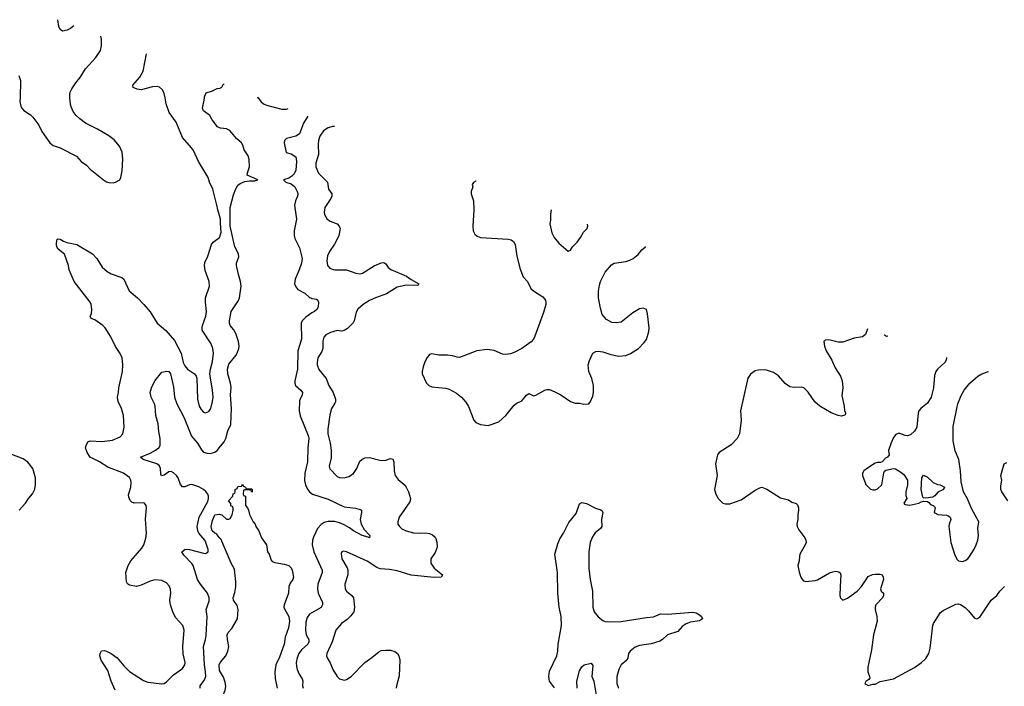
# Model space of a CAD drawing. Header units: inches. Extents: x 1934316 to 2140091, y 524953 to 667329.
# Tile 380 of 384: x 2068259 to 2076789, y 644905 to 650678. Entities that reach past the tile are written whole.
import ezdxf

# ---------------------------------------------------------------- set-up
doc = ezdxf.new("R2010")
doc.units = ezdxf.units.IN
doc.header["$MEASUREMENT"] = 0
for name, color, linetype in [('C0664', 7, 'Continuous'), ('C0665', 7, 'Continuous'), ('C0674', 7, 'Continuous'), ('C0675', 7, 'Continuous')]:
    doc.layers.add(name, color=color, linetype=linetype)

msp = doc.modelspace()

# ---------------------------------------------------------------- linework, layer by layer
at = {"layer": 'C0664', "color": 5}
for points, elevation in [([(2068261.9, 650000), (2068261.3, 649970), (2068268.2, 649930), (2068275.1, 649915.1), (2068293.4, 649890), (2068352.8, 649852.8), (2068373.8, 649833.8), (2068423.2, 649763.2), (2068450.5, 649710), (2068520.7, 649610), (2068550, 649587.7), (2068610, 649567.7), (2068750, 649496.4), (2068790, 649450.4), (2068836.9, 649416.9), (2068870, 649383), (2068984.4, 649290), (2069010, 649274.3), (2069030, 649267.2), (2069070, 649265.2), (2069089.2, 649270), (2069126, 649290), (2069134.5, 649310), (2069147.3, 649370), (2069153.3, 649470), (2069146, 649530), (2069123, 649583), (2069076.4, 649636.4), (2069031.1, 649671.1), (2068932.7, 649730), (2068830, 649782), (2068778.7, 649818.7), (2068748.1, 649848.1), (2068722.9, 649882.9), (2068704, 649924), (2068697.6, 649950), (2068694.2, 650000)], 320), ([(2070000, 648915.7), (2069998.4, 648950), (2069974.1, 649030), (2069968, 649070), (2069932.6, 649210), (2069903.5, 649270), (2069891.2, 649310), (2069807.7, 649450), (2069763.8, 649543.8), (2069747.9, 649567.9), (2069670, 649656.2), (2069614.1, 649790), (2069554.9, 649874.9), (2069528.7, 649950), (2069518.1, 650000)], 280), ([(2070000, 649738.3), (2069990, 649739.7), (2069972, 649750), (2069927.1, 649810), (2069907.3, 649847.3), (2069850, 649889), (2069842, 649910), (2069858, 649982), (2069858.6, 650000)], 260), ([(2069084.8, 644870), (2069050.7, 644950), (2069023, 645043), (2068964.7, 645130), (2068952.6, 645170), (2068955.4, 645190), (2068968.5, 645211.5), (2068990, 645214.3), (2069010, 645208.9), (2069050, 645188.9), (2069102.6, 645150), (2069160.9, 645080.9), (2069210, 645033.6), (2069330, 644954), (2069370, 644939.6), (2069490, 644927), (2069509.6, 644930.4), (2069530, 644944), (2069590, 645005.5), (2069670, 645059.5), (2069689.7, 645090), (2069692.8, 645110), (2069674.7, 645185.2), (2069670.8, 645250.8), (2069683.9, 645390), (2069672.4, 645430), (2069610, 645501.6), (2069584.4, 645550), (2069565.4, 645610), (2069560.4, 645650), (2069568.4, 645710), (2069565.7, 645745.7), (2069553.9, 645773.9), (2069530, 645800.5), (2069490, 645821.1), (2069430, 645826), (2069390, 645816), (2069310, 645779.8), (2069270, 645769.6), (2069210, 645782), (2069193.4, 645793.4), (2069183.6, 645810), (2069178, 645890), (2069198.7, 645950), (2069221.3, 645990), (2069318.4, 646101.6), (2069333.1, 646130), (2069352.8, 646187.2), (2069356.8, 646230), (2069347.9, 646352.1), (2069357.2, 646450), (2069353.2, 646470), (2069339, 646490), (2069330, 646494.5), (2069250, 646491.5), (2069230, 646498.4), (2069214.9, 646514.9), (2069203.1, 646543.1), (2069202.2, 646562.3), (2069220.8, 646630), (2069223.9, 646670), (2069221.7, 646690), (2069210, 646713.3), (2069159.5, 646750), (2069021.7, 646801.8), (2068950, 646848.9), (2068870, 646889.8), (2068843.8, 646930), (2068829.9, 646970), (2068834.2, 646990), (2068850, 647021.5), (2068870, 647031.3), (2068970, 647025.2), (2069062.3, 647037.7), (2069130, 647065.5), (2069151.6, 647090), (2069163, 647150), (2069159.1, 647250), (2069141.1, 647310), (2069111, 647371), (2069105.6, 647410), (2069115.8, 647450), (2069116.3, 647490), (2069150.7, 647630), (2069153.5, 647690), (2069145.3, 647750), (2069130, 647787.8), (2069088.7, 647848.7), (2069048.3, 647930), (2068999.4, 648010), (2068978.5, 648030), (2068910, 648077.4), (2068879, 648090), (2068875.5, 648095.5), (2068869.4, 648110), (2068879.5, 648130), (2068885.1, 648170), (2068877.4, 648210), (2068868.3, 648230), (2068729.8, 648409.8), (2068687.3, 648510), (2068680.9, 648550), (2068646.3, 648646.3), (2068593.2, 648690), (2068580.9, 648710), (2068577.2, 648730), (2068581.2, 648770), (2068590, 648781), (2068610, 648777.1), (2068638.3, 648758.3), (2068667.5, 648747.5), (2068753.7, 648730), (2068890.2, 648650), (2068926.9, 648610), (2068974.2, 648534.2), (2069015.8, 648495.8), (2069050, 648475.6), (2069143.6, 648443.6), (2069161.6, 648430), (2069207.8, 648330), (2069278.5, 648270), (2069335.6, 648210), (2069390, 648147.2), (2069450, 648049), (2069525.8, 647985.8), (2069599.6, 647899.6), (2069657.6, 647790), (2069676.3, 647710), (2069690, 647680.3), (2069713.4, 647650), (2069772.7, 647610), (2069788.7, 647590), (2069794.6, 647574.6), (2069798.3, 647390), (2069814.9, 647330), (2069830, 647300.7), (2069850, 647279.1), (2069870, 647273.4), (2069896.1, 647283.9), (2069914.7, 647310), (2069929.7, 647370), (2069934.5, 647410), (2069930, 647468), (2069905.1, 647610), (2069911, 647650), (2069930, 647718), (2069937.7, 647790), (2069933.5, 647830), (2069918.3, 647870), (2069839.7, 647990), (2069838.3, 648010), (2069843.1, 648030), (2069872.2, 648110), (2069878.5, 648150), (2069868.5, 648230), (2069868.5, 648270), (2069903, 648370), (2069899.7, 648410), (2069866.6, 648506.6), (2069859.8, 648550), (2069864.1, 648575.9), (2069890, 648630.6), (2069919.2, 648730), (2069935.1, 648750), (2069989.6, 648790), (2069996.9, 648803.1), (2070000, 648817.9)], 280), ([(2069821.5, 644890), (2069822.2, 644910), (2069858.8, 644961.2), (2069870.6, 644990), (2069869.1, 645030), (2069859.2, 645090), (2069850.9, 645250), (2069868.9, 645311.1), (2069874.2, 645345.8), (2069882.7, 645510), (2069874.7, 645570), (2069899.2, 645640.8), (2069900.4, 645670), (2069885.8, 645710), (2069825, 645790), (2069800.7, 645830), (2069760.4, 645950), (2069750, 645969.6), (2069680.1, 646040.1), (2069663.7, 646070), (2069688.7, 646090), (2069710, 646091.5), (2069731, 646090), (2069850, 646056.5), (2069870, 646054.9), (2069891, 646069), (2069892.2, 646090), (2069871.5, 646150), (2069862, 646170), (2069811.6, 646230), (2069802.3, 646250), (2069796.7, 646290), (2069812.8, 646370), (2069890, 646504.4), (2069895.8, 646530), (2069894.9, 646550), (2069889.7, 646570), (2069872.8, 646592.8), (2069851.5, 646610), (2069810, 646631.6), (2069750, 646651.7), (2069730, 646650.7), (2069690, 646633.5), (2069670, 646633.3), (2069652, 646652), (2069632.7, 646710), (2069617.8, 646730), (2069590, 646754), (2069570, 646763.7), (2069550, 646763.5), (2069510, 646733.7), (2069488.7, 646728.7), (2069481.4, 646741.4), (2069478.9, 646790), (2069470, 646813.5), (2069447, 646830), (2069329, 646870), (2069304.5, 646890), (2069390, 646925), (2069436.3, 646950), (2069465.1, 646970), (2069475.6, 646990), (2069476.8, 647050), (2069463.5, 647110), (2069457.2, 647177.3), (2069438, 647250), (2069431.1, 647330), (2069426.3, 647350), (2069398, 647410), (2069389.7, 647450), (2069399.6, 647490), (2069430, 647551), (2069490, 647624.7), (2069534.8, 647634.8), (2069550, 647631.3), (2069566.8, 647610), (2069590, 647498), (2069600.2, 647410), (2069620.2, 647350), (2069684.1, 647230), (2069747.7, 647070), (2069799.6, 647010), (2069832.9, 646952.9), (2069850, 646932.2), (2069883, 646923), (2069910, 646922), (2069948.3, 646931.7), (2069970, 646946.5), (2070000, 646984.7)], 260), ([(2068255.3, 646430), (2068310, 646491.3), (2068334, 646530), (2068370, 646572), (2068389.3, 646610.7), (2068396, 646650), (2068395.1, 646710), (2068372.3, 646790), (2068330, 646845.2), (2068290, 646875.1), (2068130, 646936)], 320), ([(2070000, 646183.2), (2069990, 646189.3), (2069964.1, 646224.1), (2069950, 646229.5), (2069927.3, 646250), (2069917.2, 646290), (2069930, 646342), (2069950, 646391), (2069990, 646396), (2070000, 646393.5)], 240), ([(2070000, 645026.3), (2069990, 645042.7), (2069987.7, 645090), (2069995.8, 645110), (2070000, 645115.1)], 240)]:
    msp.add_lwpolyline(points, dxfattribs=dict(at, elevation=elevation))
at = {"layer": 'C0665', "color": 5}
for points, elevation in [([(2068728, 650624.3), (2068699.5, 650600.5), (2068670, 650585.6), (2068630, 650579.6), (2068610, 650592.3), (2068598, 650618), (2068590, 650677.6)], 320), ([(2068694.2, 650000), (2068692.2, 650030), (2068696.4, 650050), (2068710, 650078), (2068744, 650130), (2068782.7, 650177.3), (2068830, 650252.4), (2068918.4, 650350), (2068957.6, 650410), (2068967.8, 650450), (2068968, 650510), (2068963.2, 650533.6)], 320), ([(2069518.1, 650000), (2069510, 650038.7), (2069495.2, 650070), (2069470, 650093), (2069450, 650098.3), (2069410, 650097), (2069310, 650071.4), (2069275.4, 650075.4), (2069240.7, 650090), (2069238.3, 650110), (2069299.9, 650180.1), (2069329.4, 650230.6), (2069357.7, 650381.5)], 280), ([(2068250, 650194), (2068264.9, 650150), (2068261.9, 650000)], 320), ([(2069858.6, 650000), (2069859, 650010), (2069875.3, 650044.7), (2069930, 650062), (2069970, 650082), (2069996.4, 650083.6), (2070000, 650086.3)], 260)]:
    msp.add_lwpolyline(points, dxfattribs=dict(at, elevation=elevation))
at = {"layer": 'C0674', "color": 5}
for points, elevation in [([(2070323.6, 650000), (2070347.7, 649970), (2070370.4, 649950.4), (2070396.4, 649936.4), (2070530, 649902), (2070570, 649902.4), (2070584.6, 649908.3)], 260), ([(2070756, 649842.2), (2070717.4, 649782.6), (2070684.2, 649690), (2070650.9, 649669.1), (2070570.4, 649650), (2070554.4, 649630), (2070551.3, 649610), (2070567.1, 649527.1), (2070610, 649516.3), (2070650, 649490.5), (2070658, 649450), (2070650, 649375.3), (2070636.7, 649343.3), (2070617.9, 649322.1), (2070590, 649304.7), (2070544.7, 649290), (2070564.7, 649270), (2070610, 649256.9), (2070643.8, 649230), (2070664, 649190), (2070668, 649170), (2070666, 649150), (2070648.5, 649110), (2070640.3, 649070), (2070656.4, 648950), (2070637.4, 648850), (2070638, 648810), (2070644, 648784), (2070683, 648703), (2070705.4, 648610), (2070699.8, 648570), (2070681.4, 648510), (2070644.5, 648430), (2070640.7, 648390), (2070650, 648364.2), (2070670, 648342), (2070728.5, 648310), (2070770, 648273), (2070782, 648270), (2070790, 648262), (2070830, 648258.8), (2070841, 648250), (2070846.8, 648230), (2070844, 648190), (2070836.3, 648170), (2070813.4, 648150), (2070790, 648139.7), (2070739, 648101), (2070705.7, 648070), (2070697.3, 648050), (2070699.4, 647910), (2070668, 647810), (2070664.5, 647650), (2070642.6, 647550), (2070641.2, 647530), (2070647.9, 647510), (2070694.4, 647470), (2070710.3, 647450), (2070707, 647430), (2070687.6, 647392.4), (2070684.1, 647375.9), (2070681.3, 647290), (2070690, 647246.8), (2070756.7, 647076.7), (2070763.2, 647050), (2070756, 646970), (2070752.9, 646850), (2070730.2, 646750), (2070727.7, 646687.7), (2070736.1, 646650), (2070752.8, 646612.8), (2070770.3, 646590), (2070796.4, 646570), (2070930, 646526.7), (2071070, 646459.7), (2071168.7, 646448.7), (2071210, 646437.3), (2071221, 646430), (2071221.6, 646410), (2071208.9, 646350), (2071217.3, 646310), (2071243.2, 646263.2), (2071292.4, 646210), (2071293, 646207), (2071290.3, 646189.7), (2071277.5, 646197.5), (2071226, 646210), (2071150, 646249.8), (2071116.7, 646276.7), (2071070, 646304), (2071030, 646320.7), (2070990, 646330.7), (2070930, 646331.6), (2070897.6, 646322.4), (2070870, 646307.3), (2070840.2, 646270), (2070804.3, 646195.7), (2070796.6, 646170), (2070792.8, 646130), (2070808.5, 646070), (2070880.2, 645910), (2070880.8, 645890), (2070842.8, 645790), (2070838.6, 645750), (2070843.6, 645710), (2070881.3, 645630), (2070882.4, 645610), (2070870, 645588.2), (2070769.1, 645530), (2070750, 645499.6), (2070739, 645461), (2070733.6, 645390), (2070741, 645350), (2070763.5, 645310), (2070765.2, 645290), (2070754.4, 645270), (2070700.2, 645219.8), (2070678.4, 645190), (2070661.6, 645150), (2070655.2, 645110), (2070656, 645076), (2070662.4, 645050), (2070680.2, 645010), (2070706.5, 644970), (2070712.9, 644950), (2070710.3, 644910), (2070715.8, 644890)], 260), ([(2070000, 646984.7), (2070030, 647022.8), (2070045.8, 647050), (2070062.6, 647117.4), (2070087.3, 647172.7), (2070093.4, 647310), (2070086.4, 647430), (2070091.9, 647491.9), (2070086.4, 647530), (2070060.7, 647610), (2070057.9, 647650), (2070070, 647693.8), (2070130, 647769.1), (2070141.8, 647790), (2070157.3, 647830), (2070160.2, 647850), (2070155.3, 647890), (2070130, 647960.9), (2070113.1, 647993.1), (2070082.6, 648030), (2070075.6, 648050), (2070076.5, 648070), (2070090.8, 648150), (2070153.4, 648246.6), (2070164.2, 648270), (2070176.8, 648370), (2070173.1, 648410), (2070154.5, 648470), (2070137.7, 648550), (2070136.9, 648570), (2070156.3, 648623.7), (2070154.4, 648650), (2070123.8, 648710), (2070083.7, 648890), (2070081.2, 649050), (2070110, 649161.6), (2070130, 649213.7), (2070150, 649245.8), (2070170, 649259.7), (2070210, 649275.6), (2070250, 649282.3), (2070296.9, 649283.1), (2070322, 649290), (2070229.3, 649330), (2070231.8, 649350), (2070250, 649402), (2070248.2, 649468.2), (2070239.7, 649499.7), (2070203.7, 649550), (2070192.3, 649590), (2070180.9, 649610), (2070136.2, 649650), (2070078.4, 649718.4), (2070050, 649731.3), (2070000, 649738.3)], 260), ([(2070986.3, 649753.3), (2070970, 649753.4), (2070930, 649742), (2070890, 649714.7), (2070858.2, 649670), (2070848, 649632), (2070844.5, 649595.5), (2070848.6, 649510), (2070824.5, 649435.6), (2070824.3, 649404.3), (2070848.7, 649348.7), (2070925.7, 649270), (2070934.9, 649210), (2070963.8, 649170), (2070963.7, 649150), (2070954.6, 649130), (2070903.1, 649050), (2070896, 649010), (2070899.5, 648990), (2070923.8, 648950), (2070950, 648932.2), (2071008.9, 648908.9), (2071028, 648890), (2071034, 648870), (2071024, 648810), (2071007.9, 648770), (2070987.6, 648732.4), (2070942, 648670), (2070926.4, 648633.6), (2070921.1, 648590), (2070926.4, 648550), (2070945.1, 648525.1), (2070973.8, 648513.8), (2070990.4, 648510.4), (2071090, 648511.5), (2071170, 648483.7), (2071210, 648477.6), (2071230, 648483.1), (2071330, 648546.3), (2071390, 648571.8), (2071413.5, 648573.5), (2071430, 648562.8), (2071452.3, 648532.3), (2071475.6, 648515.6), (2071610, 648455.8), (2071650, 648426.4), (2071716.3, 648390), (2071710, 648379), (2071703.5, 648376.5), (2071610, 648378), (2071530, 648361.1), (2071435.9, 648304.1), (2071341.3, 648270), (2071290, 648246), (2071234.7, 648210), (2071189.2, 648170), (2071175.1, 648144.9), (2071156.9, 648070), (2071148.5, 648051.5), (2071097.6, 648002.4), (2071070, 647986.3), (2071050, 647981.3), (2071010, 647984.7), (2070950.3, 647969.7), (2070910.3, 647949.7), (2070892.9, 647927.1), (2070885.5, 647894.5), (2070884.4, 647830), (2070875.3, 647804.7), (2070843.1, 647750), (2070835.3, 647710), (2070836.5, 647690), (2070850, 647648.4), (2070914.4, 647570), (2070937.2, 647510), (2070973.8, 647450), (2070993.8, 647390), (2070993.8, 647370), (2070987.6, 647350), (2070961.3, 647310), (2070945.1, 647254.9), (2070928.2, 647131.8), (2070929.1, 647090), (2070947.9, 647010), (2070956.5, 646950), (2070956.3, 646883.7), (2070940.4, 646810), (2070947.2, 646787.2), (2071010, 646722.4), (2071030, 646712.4), (2071070, 646710.4), (2071110, 646722.4), (2071150, 646748), (2071178.4, 646790), (2071205.9, 646854.1), (2071222.7, 646870), (2071250, 646883.1), (2071290, 646887), (2071390, 646860.5), (2071430, 646863), (2071470, 646878), (2071492.2, 646872.2), (2071501.3, 646850), (2071503.8, 646770), (2071513, 646730), (2071536.7, 646696.7), (2071590, 646652.4), (2071606.7, 646630), (2071627, 646590), (2071644.4, 646530), (2071637.7, 646502.3), (2071545.3, 646370), (2071534, 646330), (2071536.4, 646310), (2071548.2, 646290), (2071569, 646269), (2071606, 646250), (2071670, 646234.6), (2071730, 646230.3), (2071772.8, 646232.8), (2071810, 646227.6), (2071835.6, 646215.6), (2071857.7, 646197.7), (2071865.5, 646185.5), (2071873.8, 646153.8), (2071875.3, 646110), (2071857.5, 646062.5), (2071819.5, 646010), (2071819.5, 645970), (2071849.2, 645929.2), (2071920.7, 645870), (2071910.4, 645849.6), (2071850, 645845.6), (2071650, 645868.4), (2071530, 645903.9), (2071464.2, 645915.8), (2071382.2, 645922.2), (2071353.7, 645933.7), (2071270, 645988.3), (2071090, 646069.6), (2071065.5, 646074.5), (2071050.6, 646069.4), (2071044.7, 646055.3), (2071048.9, 646010), (2071095.6, 645930), (2071102.8, 645910), (2071100.8, 645870), (2071076.9, 645790), (2071079.6, 645750), (2071090, 645728.7), (2071137, 645690), (2071150.2, 645670.2), (2071159.7, 645590), (2071158, 645570), (2071152.6, 645550), (2071126.4, 645513.6), (2071095.8, 645484.2), (2071046.7, 645450), (2070997.6, 645390), (2070966.7, 645290), (2070920.3, 645190), (2070917, 645170), (2070921.6, 645150), (2070949, 645109), (2070972.2, 645050), (2071009.2, 644989.2), (2071030.3, 644970.3), (2071070, 644958.7), (2071090, 644962.4), (2071130, 644988.4), (2071250, 645112.2), (2071310, 645154), (2071370, 645203.7), (2071390, 645213.4), (2071430, 645218), (2071470, 645216.4), (2071510, 645205.5), (2071530.7, 645190), (2071544.9, 645170), (2071552.7, 645130), (2071545.5, 644994.5), (2071522, 644910), (2071520.7, 644890)], 280), ([(2072214.2, 649279.7), (2072210, 649279), (2072190.9, 649269.1), (2072178, 649250), (2072184.7, 649230), (2072171, 649190), (2072171, 649170), (2072191.8, 649110), (2072194, 649030), (2072183.6, 648890), (2072189.1, 648849.1), (2072201.2, 648821.2), (2072222.2, 648802.2), (2072250, 648792.8), (2072490, 648777.6), (2072517.3, 648770), (2072536.5, 648756.5), (2072550.3, 648730), (2072566.5, 648630), (2072595.8, 648515.8), (2072621.3, 648450), (2072658.4, 648410), (2072686, 648350), (2072710, 648328.8), (2072790, 648278.4), (2072814.3, 648250), (2072818.5, 648230), (2072816.5, 648210), (2072798.3, 648141.7), (2072723.1, 647936.9), (2072710, 647911.8), (2072691, 647889), (2072608.2, 647830), (2072550, 647799.7), (2072510, 647785.1), (2072470, 647776.8), (2072441.2, 647781.2), (2072370, 647813), (2072310, 647822.4), (2072218, 647810), (2072070, 647752.8), (2072050, 647753.7), (2072010, 647767.4), (2071966.3, 647773.7), (2071890, 647771.2), (2071830, 647782.7), (2071810, 647779), (2071787.9, 647752.1), (2071770, 647715.3), (2071754, 647670), (2071746, 647630), (2071744.7, 647610), (2071784.7, 647530), (2071804.7, 647510), (2071830, 647498.8), (2071950, 647486.7), (2071978.6, 647478.6), (2072043.8, 647443.8), (2072088, 647408), (2072124.5, 647364.5), (2072147.7, 647327.7), (2072194.8, 647210), (2072211.3, 647190), (2072250, 647170.8), (2072318, 647162), (2072410, 647194.8), (2072469.3, 647250), (2072542, 647338), (2072564.7, 647355.3), (2072610, 647376.3), (2072650, 647426.8), (2072670, 647441), (2072710, 647421), (2072718, 647422), (2072730, 647424.7), (2072808, 647470), (2072830, 647474.8), (2072850, 647474), (2072895.2, 647455.2), (2072947.5, 647427.5), (2073030, 647371.3), (2073070, 647358), (2073110, 647358), (2073147.1, 647347.1), (2073190, 647351.3), (2073204, 647370), (2073223.2, 647416.8), (2073229.3, 647450), (2073229.4, 647510), (2073214.7, 647570), (2073189.6, 647629.6), (2073184.7, 647690), (2073194.3, 647725.7), (2073225.1, 647790), (2073250, 647804.4), (2073270, 647808.4), (2073310, 647802.4), (2073379, 647779), (2073450, 647763.8), (2073510, 647770.4), (2073550, 647786), (2073619.3, 647830), (2073670, 647880.7), (2073690, 647907.3), (2073710, 647978), (2073712.4, 648010), (2073699.3, 648130), (2073689.1, 648169.1), (2073660.2, 648180.2), (2073630, 648175.1), (2073570, 648138.7), (2073470, 648059.5), (2073427.9, 648052.1), (2073390, 648054.5), (2073342, 648082), (2073306, 648126), (2073290, 648179), (2073272.9, 648270), (2073273, 648327), (2073280.9, 648379.1), (2073290.8, 648409.2), (2073330, 648490.6), (2073385.9, 648554.1), (2073409.2, 648570), (2073510, 648584.9), (2073543.6, 648596.4), (2073574.5, 648610), (2073617.2, 648642.8), (2073650, 648684), (2073681.2, 648710), (2073681.7, 648713.8)], 320), ([(2072862.3, 649029.8), (2072857.3, 648990), (2072858, 648942), (2072851, 648910), (2072870, 648832), (2072890.8, 648790), (2072930, 648741), (2073010, 648674), (2073030, 648682), (2073048, 648710), (2073088.7, 648750), (2073119, 648790), (2073143.2, 648836.8), (2073175.3, 648870), (2073182, 648890), (2073179.4, 648907.5)], 340), ([(2070000, 648817.9), (2070003.8, 648836.2), (2070000, 648915.7)], 280), ([(2075603.9, 648001.5), (2075586, 647950), (2075562, 647930), (2075490, 647918.4), (2075390, 647886.3), (2075350, 647886), (2075270, 647906), (2075236.9, 647903.1), (2075224.7, 647890), (2075230.7, 647850), (2075245.5, 647810), (2075295.5, 647730), (2075323.4, 647663.4), (2075370.3, 647590.3), (2075385.5, 647550), (2075390.5, 647490), (2075382.5, 647422.5), (2075402.8, 647330), (2075406, 647290), (2075416, 647270), (2075406.4, 647253.6), (2075376.3, 647243.7), (2075350, 647249.6), (2075290, 647274.3), (2075191.8, 647330), (2075148.8, 647368.8), (2075090, 647452.3), (2075053.2, 647490), (2075030, 647496), (2074970, 647492), (2074930, 647499.5), (2074890, 647526), (2074832.9, 647592.9), (2074790, 647620.9), (2074730, 647642.7), (2074710, 647645.2), (2074656.9, 647643.1), (2074630, 647635.3), (2074590, 647608.7), (2074568.1, 647571.9), (2074504, 647290), (2074510.6, 647210), (2074496.3, 647090), (2074474, 647050), (2074423.4, 646996.6), (2074318.8, 646930), (2074306, 646910), (2074287.7, 646832.3), (2074300.4, 646730), (2074278, 646610), (2074291.3, 646570), (2074311, 646531), (2074351.1, 646491.1), (2074374.6, 646485.4), (2074410, 646486), (2074510, 646518.8), (2074630, 646603), (2074670, 646623.8), (2074690, 646628.2), (2074732.8, 646612.8), (2074850, 646538), (2074918.9, 646518.9), (2074950, 646500.5), (2074986.9, 646486.9), (2074996.7, 646476.7), (2075006.7, 646450), (2075007, 646430), (2074999.5, 646390), (2074999.3, 646350), (2074993, 646310), (2074995.5, 646290), (2075010, 646258.8), (2075060.5, 646190), (2075070.4, 646170), (2075072.7, 646150), (2075065.5, 646130), (2075019.1, 646050), (2075014, 646030), (2075013.4, 645990), (2075002, 645950), (2075013, 645893), (2075026.8, 645850), (2075034.4, 645834.4), (2075050, 645818), (2075070, 645811), (2075150, 645822), (2075170, 645828), (2075274, 645886), (2075302.6, 645897.4), (2075330, 645902), (2075356.1, 645896.1), (2075367, 645887), (2075374.4, 645870), (2075366.4, 645770), (2075365.5, 645690), (2075371, 645670), (2075390, 645651), (2075430, 645667.7), (2075514.5, 645730), (2075551.8, 645770), (2075610, 645854.8), (2075647.5, 645872.5), (2075670, 645876.3), (2075710, 645876.3), (2075730.8, 645870), (2075740.5, 645850), (2075742.4, 645830), (2075717, 645750), (2075723.8, 645730), (2075742.4, 645710), (2075742.6, 645690), (2075734.6, 645670), (2075677.1, 645610), (2075670.4, 645590), (2075670.4, 645569.6), (2075686, 645510), (2075686.7, 645470), (2075654.7, 645350), (2075639.6, 645220.4), (2075606, 645070), (2075606.4, 645030), (2075622.8, 644990), (2075623.6, 644976.4), (2075616.9, 644963.1), (2075590, 644946), (2075582, 644930), (2075590, 644922), (2075610, 644912), (2075650, 644922), (2075670, 644922), (2075713.6, 644946.4), (2075830, 644968.2), (2076012.7, 645067.3), (2076073.2, 645110), (2076110, 645146.8), (2076136.2, 645190), (2076146.2, 645233.8), (2076171.1, 645430), (2076177.4, 645450), (2076236, 645544), (2076258.3, 645561.7), (2076370, 645614.9), (2076390, 645618), (2076410, 645613.7), (2076450, 645588.4), (2076479.4, 645559.4), (2076530, 645494), (2076550, 645487.7), (2076576.9, 645503.1), (2076675.1, 645650), (2076723.7, 645690), (2076750, 645727.7), (2076792.3, 645770)], 320), ([(2075780.4, 647936.1), (2075770, 647935.1), (2075750, 647946), (2075748.4, 647948)], 320), ([(2076289.6, 647752.1), (2076285.5, 647730), (2076275.5, 647710), (2076210, 647652.3), (2076195.5, 647630), (2076185.1, 647594.9), (2076174.9, 647490), (2076157.1, 647410), (2076124.7, 647355.3), (2076066, 647310), (2076047.7, 647290), (2076042, 647270), (2076030.7, 647150), (2076010, 647114), (2075976.8, 647083.2), (2075950, 647074), (2075930, 647075.3), (2075885.4, 647094.6), (2075870, 647095.3), (2075850, 647084), (2075830, 647059), (2075810, 647014), (2075787.5, 646947.5), (2075791.3, 646910), (2075778, 646890), (2075760.3, 646879.7), (2075730, 646848.7), (2075717.3, 646842.7), (2075690, 646842.7), (2075670, 646836), (2075605.2, 646794.8), (2075572, 646770), (2075562, 646750), (2075562, 646730), (2075591.1, 646651.1), (2075630, 646611.3), (2075650, 646606), (2075670, 646606.8), (2075690, 646614.8), (2075729.3, 646650), (2075746, 646754), (2075751.9, 646768.1), (2075762.9, 646777.1), (2075830, 646790.5), (2075847.5, 646787.5), (2075885.2, 646765.2), (2075918, 646738), (2075951, 646690), (2075951, 646650), (2075936, 646590), (2075936.9, 646556.9), (2075944.7, 646530), (2075918, 646490), (2075923.5, 646483.5), (2075930, 646478), (2075970, 646474.8), (2076050, 646491), (2076070, 646502.8), (2076090, 646507.7), (2076124, 646504), (2076136.3, 646496.3), (2076150, 646478), (2076174, 646470), (2076190, 646454), (2076181, 646410), (2076186.2, 646406.2), (2076213.2, 646393.2), (2076290, 646386.4), (2076310, 646379.1), (2076319.1, 646370), (2076326, 646350), (2076310.4, 646310), (2076308.5, 646290), (2076326.4, 646150), (2076361.1, 646041.1), (2076382, 646002), (2076394, 645990), (2076426.8, 645986.8), (2076450, 645994.8), (2076473.2, 646010), (2076489.2, 646030), (2076527.9, 646092.1), (2076545.1, 646130), (2076559.6, 646170), (2076564.7, 646210), (2076559.8, 646270), (2076567.3, 646330), (2076504, 646444), (2076470, 646529.2), (2076435.6, 646590), (2076416.6, 646676.6), (2076411.1, 646770), (2076395.1, 646870), (2076363.5, 646943.5), (2076346.2, 647030), (2076345.8, 647154.2), (2076378.3, 647310), (2076388.2, 647350), (2076416.2, 647423.8), (2076442.4, 647470), (2076489.8, 647530.2), (2076559.3, 647590), (2076594, 647610), (2076651.3, 647631.5)], 340), ([(2076820.7, 646510), (2076767.6, 646590), (2076760.7, 646610), (2076758, 646642), (2076769.2, 646690), (2076759.3, 646730), (2076788.6, 646831.4), (2076810, 646843.1)], 320), ([(2070000, 646393.5), (2070010.8, 646390.8), (2070050, 646352), (2070070, 646351.3), (2070082, 646358), (2070099, 646390), (2070108, 646430), (2070107.3, 646447.3), (2070102, 646462), (2070088.4, 646468.4), (2070087.3, 646487.3), (2070068, 646510), (2070106, 646550), (2070108.7, 646571.3), (2070122, 646578), (2070126, 646590), (2070126, 646610), (2070142, 646618), (2070150, 646634), (2070182, 646638), (2070190, 646654), (2070198, 646638), (2070214, 646630), (2070218, 646618), (2070230, 646614), (2070270, 646614), (2070274, 646610), (2070274, 646590), (2070270, 646586), (2070262, 646602), (2070250, 646606), (2070210, 646606), (2070198, 646602), (2070194, 646570), (2070198, 646558), (2070214, 646550), (2070214, 646470), (2070231.6, 646451.6), (2070242, 646430), (2070250, 646394), (2070282, 646330), (2070298, 646310), (2070304.7, 646290), (2070330, 646252), (2070354.8, 646190), (2070397.3, 646130), (2070406.8, 646070), (2070421, 646050), (2070436.9, 645996.9), (2070446, 645986), (2070470, 645976), (2070550, 645962.8), (2070590.6, 645950.6), (2070610, 645931.3), (2070620.7, 645910), (2070632.4, 645850), (2070626.4, 645830), (2070602.3, 645797.7), (2070590.2, 645770), (2070588.2, 645710), (2070550.4, 645610), (2070548.4, 645590), (2070554.9, 645570), (2070591.4, 645510), (2070595, 645470), (2070586.5, 645410), (2070558, 645330), (2070550.1, 645270), (2070510, 645158), (2070479, 645090), (2070469.4, 645030.6), (2070471, 644971), (2070490.1, 644890)], 240), ([(2072891.8, 644891.8), (2072849.9, 644949.9), (2072842.3, 644990), (2072850, 645035.8), (2072911.7, 645170), (2072919.8, 645210), (2072923.9, 645270), (2072953.5, 645430), (2072948.9, 645510), (2072932.4, 645590), (2072919.8, 645710), (2072919.1, 645890), (2072894.2, 646050), (2072920.8, 646139.3), (2072938.5, 646181.5), (2072969.8, 646230), (2073016.9, 646323.1), (2073079.1, 646400.9), (2073110, 646484.6), (2073130, 646497.8), (2073170, 646486.5), (2073248.6, 646448.6), (2073292.8, 646432.8), (2073304, 646424), (2073311.4, 646410), (2073299.1, 646350), (2073301.1, 646290), (2073290.4, 646270), (2073245.8, 646234.3), (2073221.8, 646198.2), (2073202.5, 646150), (2073188.5, 646070), (2073188.4, 645928.4), (2073200.5, 645830), (2073221.4, 645730), (2073224, 645590), (2073237.2, 645550), (2073270, 645506.5), (2073310, 645474), (2073330, 645465.8), (2073370, 645462.9), (2073470, 645466.3), (2073690, 645500.9), (2073750, 645505.4), (2073810, 645532.4), (2073870, 645530.9), (2074090, 645546.7), (2074120.4, 645540.4), (2074150, 645524), (2074166.8, 645510), (2074174.8, 645490), (2074148.3, 645471.7), (2074070, 645460.4), (2074033.7, 645446.3), (2073998.4, 645421.6), (2073961.7, 645378.3), (2073871, 645350), (2073828, 645310), (2073804.2, 645295.8), (2073730, 645272.8), (2073630, 645257.9), (2073590, 645242.4), (2073549.1, 645210), (2073534.9, 645190), (2073527.4, 645150), (2073517.6, 645130), (2073470.3, 645090), (2073448.9, 645051.1), (2073433.7, 644990), (2073432.2, 644930), (2073447.2, 644887.2)], 280), ([(2070000, 645115.1), (2070044.4, 645170), (2070063.5, 645210), (2070071.2, 645250), (2070058, 645310), (2070057, 645350), (2070064.5, 645370), (2070095.8, 645404.2), (2070147.3, 645490), (2070152.4, 645570), (2070144.1, 645604.1), (2070111.1, 645650), (2070106.9, 645670), (2070122.5, 645717.5), (2070130.8, 645770), (2070131.6, 645810), (2070118.9, 645918.9), (2070089.8, 645970), (2070002, 646182), (2070000, 646183.2)], 240), ([(2073088.1, 644890), (2073086.4, 644950), (2073110, 645038.8), (2073130, 645074.8), (2073150, 645092), (2073210, 645104.7), (2073225.4, 645085.4), (2073216.4, 644990), (2073233.4, 644950), (2073257, 644810)], 260), ([(2070000, 644794.8), (2070019.4, 644820.6), (2070039.8, 644870), (2070044.4, 644904.4), (2070039.8, 644939.8), (2070025.2, 644985.2), (2070000, 645026.3)], 240)]:
    msp.add_lwpolyline(points, dxfattribs=dict(at, elevation=elevation))
at = {"layer": 'C0674', "color": 5, "elevation": 340}
msp.add_lwpolyline([(2076110, 646535.3), (2076090, 646538), (2076084, 646544), (2076069.2, 646610), (2076075.3, 646710), (2076090, 646732), (2076119.8, 646719.8), (2076174, 646670), (2076210, 646652), (2076234, 646650), (2076272, 646630), (2076262, 646610), (2076214, 646586), (2076186.4, 646553.6), (2076170, 646544)], close=True, dxfattribs=at)
at = {"layer": 'C0675', "color": 5, "elevation": 260}
for points in [[(2070000, 650086.3), (2070010, 650094), (2070023.1, 650116.9), (2070028.9, 650122.6)], [(2070318.7, 650010.8), (2070322, 650002), (2070323.6, 650000)]]:
    msp.add_lwpolyline(points, dxfattribs=at)

doc.saveas('drawing.dxf')
